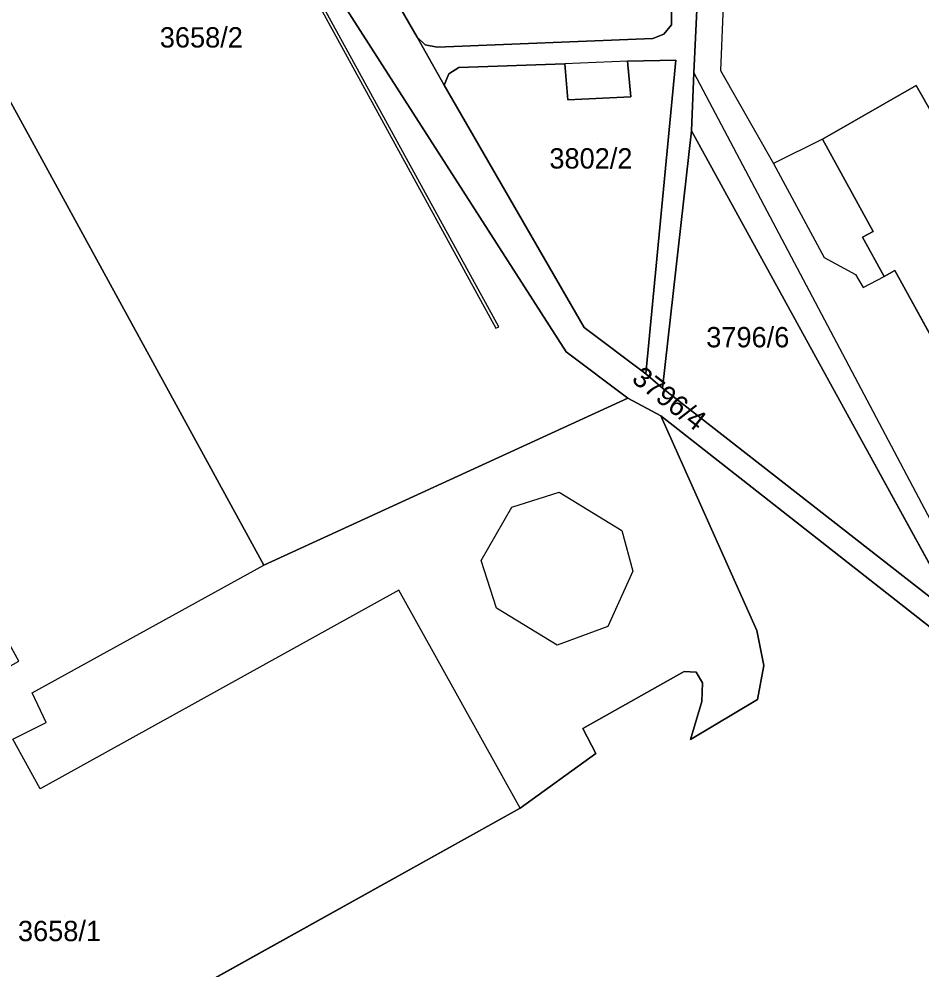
# Model space of a CAD drawing. Extents: x -262715 to -259381, y -1237238 to -1231182.
# Drawn here: x -261662.8 to -261574, y -1235639 to -1235545.6 of the extents above; entities that cross this region are included whole.
import ezdxf

# ---------------------------------------------------------------- set-up
doc = ezdxf.new("R2010")
doc.units = 0
for name, color, linetype in [('body_kn', 7, 'Continuous'), ('kladpar_druhypozemkov', 7, 'Continuous'), ('kladpar_hranice', 7, 'Continuous'), ('kladpar_parcelnecisla', 7, 'Continuous'), ('kladpar_plochy', 7, 'Continuous'), ('zappar_hrandruhpozemk', 7, 'Continuous')]:
    doc.layers.add(name, color=color, linetype=linetype)

msp = doc.modelspace()

# ---------------------------------------------------------------- linework, layer by layer
at = {"layer": 'body_kn'}
for p, q in [((-261598.62, -1235546.12), (-261598.62, -1235546.12)), ((-261599.35, -1235547.06), (-261599.35, -1235547.06)), ((-261623.66, -1235547.35), (-261623.66, -1235547.35)), ((-261622.85, -1235548.11), (-261622.85, -1235548.11)), ((-261600.44, -1235547.46), (-261600.44, -1235547.46)), ((-261621.68, -1235548.33), (-261621.68, -1235548.33)), ((-261609.12, -1235549.97), (-261609.12, -1235549.97)), ((-261602.94, -1235549.71), (-261602.94, -1235549.71)), ((-261602.94, -1235549.71), (-261602.94, -1235549.71)), ((-261598.19, -1235549.6), (-261598.19, -1235549.6)), ((-261598.19, -1235549.6), (-261598.19, -1235549.6)), ((-261620.54, -1235550.96), (-261620.54, -1235550.96)), ((-261619.54, -1235550.32), (-261619.54, -1235550.32)), ((-261596.4, -1235550.86), (-261596.4, -1235550.86)), ((-261596.4, -1235550.86), (-261596.4, -1235550.86)), ((-261593.77, -1235550.62), (-261593.77, -1235550.62)), ((-261620.99, -1235552.05), (-261620.99, -1235552.05)), ((-261574.51, -1235552.11), (-261574.51, -1235552.11)), ((-261608.82, -1235553.52), (-261608.82, -1235553.52)), ((-261602.62, -1235553.21), (-261602.62, -1235553.21)), ((-261596.64, -1235556.57), (-261596.64, -1235556.57)), ((-261596.64, -1235556.57), (-261596.64, -1235556.57)), ((-261583.74, -1235557.39), (-261583.74, -1235557.39)), ((-261583.74, -1235557.39), (-261583.74, -1235557.39)), ((-261588.56, -1235559.77), (-261588.56, -1235559.77)), ((-261588.56, -1235559.77), (-261588.56, -1235559.77)), ((-261578.75, -1235566.46), (-261578.75, -1235566.46)), ((-261579.8, -1235567.03), (-261579.8, -1235567.03)), ((-261583.57, -1235569.01), (-261583.57, -1235569.01)), ((-261576.62, -1235570.31), (-261576.62, -1235570.31)), ((-261580.48, -1235570.68), (-261580.48, -1235570.68)), ((-261577.67, -1235570.89), (-261577.67, -1235570.89)), ((-261579.72, -1235571.98), (-261579.72, -1235571.98)), ((-261615.89, -1235575.98), (-261615.89, -1235575.98)), ((-261615.62, -1235575.84), (-261615.62, -1235575.84)), ((-261607.19, -1235575.91), (-261607.19, -1235575.91)), ((-261608.99, -1235578.31), (-261608.99, -1235578.31)), ((-261601.12, -1235580.46), (-261601.12, -1235580.46)), ((-261599.49, -1235581.88), (-261599.49, -1235581.88)), ((-261602.92, -1235582.86), (-261602.92, -1235582.86)), ((-261599.67, -1235584.6), (-261599.67, -1235584.6)), ((-261599.67, -1235584.6), (-261599.67, -1235584.6)), ((-261609.68, -1235592.11), (-261609.68, -1235592.11)), ((-261614.34, -1235593.58), (-261614.34, -1235593.58)), ((-261603.5, -1235595.87), (-261603.5, -1235595.87)), ((-261603.5, -1235595.87), (-261603.5, -1235595.87)), ((-261638.75, -1235599.29), (-261638.75, -1235599.29)), ((-261638.75, -1235599.29), (-261638.75, -1235599.29)), ((-261617.36, -1235598.84), (-261617.36, -1235598.84)), ((-261602.4, -1235599.88), (-261602.4, -1235599.88)), ((-261625.46, -1235601.75), (-261625.46, -1235601.75)), ((-261615.85, -1235603.54), (-261615.85, -1235603.54)), ((-261604.88, -1235605.34), (-261604.88, -1235605.34)), ((-261590.21, -1235605.72), (-261590.21, -1235605.72)), ((-261609.86, -1235607.17), (-261609.86, -1235607.17)), ((-261597.36, -1235609.76), (-261597.36, -1235609.76)), ((-261596.19, -1235609.83), (-261596.19, -1235609.83)), ((-261589.51, -1235609.17), (-261589.51, -1235609.17)), ((-261595.54, -1235610.87), (-261595.54, -1235610.87)), ((-261661.56, -1235611.85), (-261661.56, -1235611.85)), ((-261595.62, -1235612.7), (-261595.62, -1235612.7)), ((-261590.15, -1235612.5), (-261590.15, -1235612.5)), ((-261660.16, -1235614.79), (-261660.16, -1235614.79)), ((-261607.33, -1235615.35), (-261607.33, -1235615.35)), ((-261596.75, -1235616.44), (-261596.75, -1235616.44)), ((-261606.07, -1235617.83), (-261606.07, -1235617.83)), ((-261660.77, -1235621.29), (-261660.77, -1235621.29)), ((-261613.52, -1235623.21), (-261613.52, -1235623.21)), ((-261613.52, -1235623.21), (-261613.52, -1235623.21))]:
    msp.add_line(p, q, dxfattribs=at)
at = {"layer": 'kladpar_druhypozemkov'}
for p, q in [((-261643.67, -1235546.42), (-261643.67, -1235546.42)), ((-261605.92, -1235557.28), (-261605.92, -1235557.28)), ((-261590.31, -1235576.02), (-261590.31, -1235576.02)), ((-261603.73, -1235580.57), (-261603.73, -1235580.57)), ((-261658.41, -1235633.87), (-261658.41, -1235633.87))]:
    msp.add_line(p, q, dxfattribs=at)
at = {"layer": 'kladpar_hranice'}
for points in [[(-261553.12, -1235514.02), (-261512.73, -1235586.81), (-261515.02, -1235588.3), (-261518.98, -1235590.57), (-261522.62, -1235592.63), (-261540.84, -1235603.28), (-261555.56, -1235612.17), (-261565.02, -1235606.46), (-261569.04, -1235604.04), (-261571.26, -1235602.7), (-261596.64, -1235556.57)], [(-261596.64, -1235556.57), (-261596.4, -1235550.86), (-261595.94, -1235541.17), (-261594.9, -1235515.2), (-261553.12, -1235514.02)], [(-261534.11, -1235635.98), (-261599.67, -1235584.6), (-261602.92, -1235582.86), (-261608.99, -1235578.31), (-261646.77, -1235519.33), (-261648.29, -1235518.77), (-261644.66, -1235515.8), (-261644.8, -1235517.03), (-261636.31, -1235525.36), (-261634.07, -1235529.26), (-261623.66, -1235547.35), (-261620.99, -1235552.05), (-261607.19, -1235575.91), (-261601.12, -1235580.46), (-261599.49, -1235581.88), (-261569.69, -1235605.13)], [(-261638.75, -1235599.29), (-261665.02, -1235551.31), (-261687.63, -1235563.84), (-261690.78, -1235565.47), (-261696.33, -1235555.5), (-261682.99, -1235546.77), (-261670.52, -1235538.34), (-261655.59, -1235526.78), (-261651.44, -1235521.4), (-261648.29, -1235518.77), (-261646.77, -1235519.33), (-261608.99, -1235578.31), (-261602.92, -1235582.86), (-261638.75, -1235599.29)], [(-261598.58, -1235540.51), (-261598.62, -1235546.12), (-261599.35, -1235547.06), (-261600.44, -1235547.46), (-261621.68, -1235548.33), (-261622.85, -1235548.11), (-261623.66, -1235547.35), (-261634.07, -1235529.26)], [(-261595.94, -1235541.17), (-261596.4, -1235550.86), (-261596.64, -1235556.57), (-261599.49, -1235581.88), (-261601.12, -1235580.46), (-261598.19, -1235549.6), (-261602.94, -1235549.71), (-261602.62, -1235553.21), (-261608.82, -1235553.52), (-261609.12, -1235549.97), (-261619.54, -1235550.32), (-261620.54, -1235550.96), (-261620.99, -1235552.05), (-261623.66, -1235547.35), (-261622.85, -1235548.11), (-261621.68, -1235548.33), (-261600.44, -1235547.46), (-261599.35, -1235547.06), (-261598.62, -1235546.12), (-261598.58, -1235540.51)], [(-261598.19, -1235549.6), (-261601.12, -1235580.46), (-261607.19, -1235575.91), (-261620.99, -1235552.05), (-261620.54, -1235550.96), (-261619.54, -1235550.32), (-261609.12, -1235549.97), (-261608.82, -1235553.52), (-261602.62, -1235553.21), (-261602.94, -1235549.71), (-261598.19, -1235549.6)], [(-261697.93, -1235645.12), (-261702.17, -1235637.53), (-261702.31, -1235637.29), (-261706.32, -1235630.09), (-261706.45, -1235629.85), (-261711.17, -1235621.45), (-261705.11, -1235618.25), (-261710.95, -1235607.77), (-261704.02, -1235603.92), (-261702.22, -1235602.93), (-261698.97, -1235601.12), (-261687.27, -1235622.21), (-261682.31, -1235619.41), (-261685.1, -1235614.32), (-261682.53, -1235612.69), (-261682.07, -1235612.4), (-261668.82, -1235605.34), (-261665.98, -1235610.48), (-261662.85, -1235608.75), (-261687.63, -1235563.84), (-261665.02, -1235551.31), (-261638.75, -1235599.29), (-261602.92, -1235582.86), (-261599.67, -1235584.6)], [(-261570.9, -1235558.43), (-261574.51, -1235552.11), (-261583.74, -1235557.39)], [(-261569.77, -1235582.75), (-261576.62, -1235570.31), (-261577.67, -1235570.89), (-261579.8, -1235567.03), (-261578.75, -1235566.46), (-261583.74, -1235557.39), (-261574.51, -1235552.11), (-261570.9, -1235558.43)], [(-261596.64, -1235556.57), (-261571.26, -1235602.7), (-261569.04, -1235604.04), (-261569.69, -1235605.13), (-261599.49, -1235581.88), (-261596.64, -1235556.57)], [(-261583.74, -1235557.39), (-261578.75, -1235566.46), (-261579.8, -1235567.03), (-261577.67, -1235570.89), (-261576.62, -1235570.31), (-261569.77, -1235582.75)], [(-261599.67, -1235584.6), (-261590.21, -1235605.72), (-261589.51, -1235609.17), (-261590.15, -1235612.5), (-261596.75, -1235616.44), (-261595.62, -1235612.7), (-261595.54, -1235610.87), (-261596.19, -1235609.83), (-261597.36, -1235609.76), (-261607.33, -1235615.35), (-261606.07, -1235617.83), (-261613.52, -1235623.21), (-261648.85, -1235642.86)], [(-261648.85, -1235642.86), (-261613.52, -1235623.21), (-261606.07, -1235617.83), (-261607.33, -1235615.35), (-261597.36, -1235609.76), (-261596.19, -1235609.83), (-261595.54, -1235610.87), (-261595.62, -1235612.7), (-261596.75, -1235616.44), (-261590.15, -1235612.5), (-261589.51, -1235609.17), (-261590.21, -1235605.72), (-261599.67, -1235584.6)], [(-261599.67, -1235584.6), (-261534.11, -1235635.98)]]:
    msp.add_lwpolyline(points, dxfattribs=at)
at = {"layer": 'kladpar_plochy'}
for p, q in [((-261596.4, -1235550.86), (-261595.94, -1235541.17)), ((-261596.64, -1235556.57), (-261596.4, -1235550.86)), ((-261574.51, -1235552.11), (-261583.74, -1235557.39)), ((-261570.9, -1235558.43), (-261574.51, -1235552.11)), ((-261571.26, -1235602.7), (-261596.64, -1235556.57)), ((-261583.74, -1235557.39), (-261578.75, -1235566.46)), ((-261578.75, -1235566.46), (-261579.8, -1235567.03)), ((-261579.8, -1235567.03), (-261577.67, -1235570.89)), ((-261577.67, -1235570.89), (-261576.62, -1235570.31)), ((-261576.62, -1235570.31), (-261569.77, -1235582.75)), ((-261599.67, -1235584.6), (-261534.11, -1235635.98)), ((-261590.21, -1235605.72), (-261599.67, -1235584.6)), ((-261589.51, -1235609.17), (-261590.21, -1235605.72)), ((-261607.33, -1235615.35), (-261597.36, -1235609.76)), ((-261597.36, -1235609.76), (-261596.19, -1235609.83)), ((-261596.19, -1235609.83), (-261595.54, -1235610.87)), ((-261590.15, -1235612.5), (-261589.51, -1235609.17)), ((-261595.54, -1235610.87), (-261595.62, -1235612.7)), ((-261596.75, -1235616.44), (-261590.15, -1235612.5)), ((-261595.62, -1235612.7), (-261596.75, -1235616.44)), ((-261606.07, -1235617.83), (-261607.33, -1235615.35)), ((-261613.52, -1235623.21), (-261606.07, -1235617.83)), ((-261648.85, -1235642.86), (-261613.52, -1235623.21))]:
    msp.add_line(p, q, dxfattribs=at)
for points in [[(-261534.11, -1235635.98), (-261599.67, -1235584.6), (-261602.92, -1235582.86), (-261608.99, -1235578.31), (-261646.77, -1235519.33), (-261648.29, -1235518.77), (-261644.66, -1235515.8), (-261644.8, -1235517.03), (-261636.31, -1235525.36), (-261634.07, -1235529.26), (-261623.66, -1235547.35), (-261620.99, -1235552.05), (-261607.19, -1235575.91), (-261601.12, -1235580.46), (-261599.49, -1235581.88), (-261569.69, -1235605.13)], [(-261598.58, -1235540.51), (-261598.62, -1235546.12), (-261599.35, -1235547.06), (-261600.44, -1235547.46), (-261621.68, -1235548.33), (-261622.85, -1235548.11), (-261623.66, -1235547.35), (-261634.07, -1235529.26)], [(-261595.94, -1235541.17), (-261596.4, -1235550.86), (-261596.64, -1235556.57), (-261599.49, -1235581.88), (-261601.12, -1235580.46), (-261598.19, -1235549.6), (-261602.94, -1235549.71), (-261602.62, -1235553.21), (-261608.82, -1235553.52), (-261609.12, -1235549.97), (-261619.54, -1235550.32), (-261620.54, -1235550.96), (-261620.99, -1235552.05), (-261623.66, -1235547.35), (-261622.85, -1235548.11), (-261621.68, -1235548.33), (-261600.44, -1235547.46), (-261599.35, -1235547.06), (-261598.62, -1235546.12), (-261598.58, -1235540.51)], [(-261665.02, -1235551.31), (-261638.75, -1235599.29), (-261602.92, -1235582.86), (-261599.67, -1235584.6), (-261590.21, -1235605.72), (-261589.51, -1235609.17), (-261590.15, -1235612.5), (-261596.75, -1235616.44), (-261595.62, -1235612.7), (-261595.54, -1235610.87), (-261596.19, -1235609.83), (-261597.36, -1235609.76), (-261607.33, -1235615.35), (-261606.07, -1235617.83), (-261613.52, -1235623.21), (-261648.85, -1235642.86)], [(-261569.77, -1235582.75), (-261576.62, -1235570.31), (-261577.67, -1235570.89), (-261579.8, -1235567.03), (-261578.75, -1235566.46), (-261583.74, -1235557.39), (-261574.51, -1235552.11), (-261570.9, -1235558.43)]]:
    msp.add_lwpolyline(points, dxfattribs=at)
for points in [[(-261638.75, -1235599.29), (-261665.02, -1235551.31), (-261687.63, -1235563.84), (-261690.78, -1235565.47), (-261696.33, -1235555.5), (-261682.99, -1235546.77), (-261670.52, -1235538.34), (-261655.59, -1235526.78), (-261651.44, -1235521.4), (-261648.29, -1235518.77), (-261646.77, -1235519.33), (-261608.99, -1235578.31), (-261602.92, -1235582.86)], [(-261598.19, -1235549.6), (-261601.12, -1235580.46), (-261607.19, -1235575.91), (-261620.99, -1235552.05), (-261620.54, -1235550.96), (-261619.54, -1235550.32), (-261609.12, -1235549.97), (-261608.82, -1235553.52), (-261602.62, -1235553.21), (-261602.94, -1235549.71)], [(-261596.64, -1235556.57), (-261571.26, -1235602.7), (-261569.04, -1235604.04), (-261569.69, -1235605.13), (-261599.49, -1235581.88)]]:
    msp.add_lwpolyline(points, close=True, dxfattribs=at)
at = {"layer": 'zappar_hrandruhpozemk'}
for p, q in [((-261593.4, -1235541.42), (-261593.77, -1235550.62)), ((-261602.94, -1235549.71), (-261609.12, -1235549.97)), ((-261596.4, -1235550.86), (-261568.63, -1235603.35)), ((-261593.77, -1235550.62), (-261588.56, -1235559.77)), ((-261583.74, -1235557.39), (-261588.56, -1235559.77)), ((-261588.56, -1235559.77), (-261583.57, -1235569.01)), ((-261615.89, -1235575.98), (-261615.62, -1235575.84)), ((-261661.56, -1235611.85), (-261638.75, -1235599.29)), ((-261613.52, -1235623.21), (-261625.46, -1235601.75)), ((-261604.88, -1235605.34), (-261609.86, -1235607.17))]:
    msp.add_line(p, q, dxfattribs=at)
for points in [[(-261615.62, -1235575.84), (-261643.04, -1235525.83), (-261693.15, -1235554.63)], [(-261693.06, -1235555.02), (-261643.11, -1235526.32), (-261615.89, -1235575.98)], [(-261583.57, -1235569.01), (-261580.48, -1235570.68), (-261579.72, -1235571.98), (-261577.67, -1235570.89)], [(-261609.86, -1235607.17), (-261615.85, -1235603.54), (-261617.36, -1235598.84), (-261614.34, -1235593.58), (-261609.68, -1235592.11), (-261603.5, -1235595.87)], [(-261603.5, -1235595.87), (-261602.4, -1235599.88), (-261604.88, -1235605.34)], [(-261625.46, -1235601.75), (-261660.77, -1235621.29), (-261663.46, -1235616.43), (-261660.16, -1235614.79), (-261661.56, -1235611.85)]]:
    msp.add_lwpolyline(points, dxfattribs=at)

# ---------------------------------------------------------------- texts
at = {"layer": 'kladpar_parcelnecisla'}
for s, p in [('3658/2', (-261648.986, -1235548.36)), ('3802/2', (-261610.629, -1235560.27)), ('3796/6', (-261595.185, -1235577.86)), ('3658/1', (-261662.95, -1235636.29))]:
    msp.add_text(s, height=2, dxfattribs=at).set_placement(p)
msp.add_text('3796/4', height=2, rotation=322, dxfattribs=at).set_placement((-261602.641, -1235581.168))

doc.saveas('drawing.dxf')
